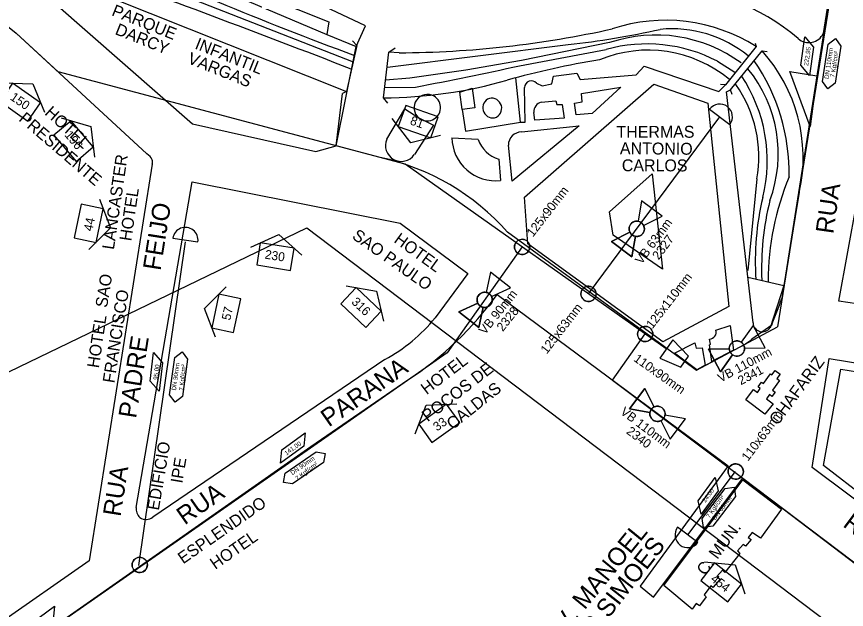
# Model space of a CAD drawing. Extents: x 325709 to 364434, y 7573432 to 7597073.
# Drawn here: x 337753.4 to 338031.4, y 7589757.3 to 7589955.9 of the extents above; entities that cross this region are included whole.
import ezdxf

# ---------------------------------------------------------------- set-up
doc = ezdxf.new("R2010")
doc.units = 0
for name, color, linetype in [('EDIFEXISTENT', 7, 'Continuous'), ('EDIFIDENTIF', 7, 'Continuous'), ('EDIFOBRAEXIS', 7, 'Continuous'), ('FORMATO', 7, 'Continuous'), ('LIMITE_BAIRROS_MUNICIPIOS', 7, 'Continuous'), ('LOGRADOURO', 7, 'Continuous'), ('LOGRADOURO_TEXTO', 7, 'Continuous'), ('NUM_REF', 7, 'Continuous'), ('SIMBOLO', 7, 'Continuous'), ('TEXTO', 7, 'Continuous'), ('TUBO_PEAD_GN_110', 7, 'Continuous'), ('TUBO_PEAD_GN_125', 7, 'Continuous'), ('TUBO_PEAD_GN_63', 7, 'Continuous'), ('TUBO_PEAD_GN_90', 7, 'Continuous'), ('VALVULA_PEAD_110', 7, 'Continuous'), ('VALVULA_PEAD_63', 7, 'Continuous'), ('VALVULA_PEAD_90', 7, 'Continuous'), ('VES - BLOQUEIIO', 7, 'Continuous')]:
    doc.layers.add(name, color=color, linetype=linetype)

# ---------------------------------------------------------------- blocks, each defined once
blk = doc.blocks.new('VALVULA_PEAD_DN_110')
at = {"layer": 'VALVULA_PEAD_110'}
for points in [[(-1.14, 0.57), (-4.25, 2.13), (-4.25, -2.13), (-1.14, -0.57)], [(-1.14, -0.57), (-4.25, -2.13), (-4.25, 2.13), (-1.14, 0.57)], [(1.14, -0.57), (4.25, -2.13), (4.25, 2.13), (1.14, 0.57)], [(1.14, -0.57), (4.25, -2.13), (4.25, 2.13), (1.14, 0.57)]]:
    blk.add_lwpolyline(points, dxfattribs=at)
blk.add_circle((0, 0), 1.28, dxfattribs=at)
for start, end in [(90, 270), (153.4349, 180), (270, 90), (0, 26.5651), (333.4349, 0), (180, 206.5651)]:
    blk.add_arc((0, 0), 1.28, start, end, dxfattribs=at)
blk = doc.blocks.new('INTERLIGACAO')
at = {"layer": 'SIMBOLO'}
blk.add_circle((0, 0), 1.28, dxfattribs=at)
for start, end in [(0, 180), (180, 0)]:
    blk.add_arc((0, 0), 1.28, start, end, dxfattribs=at)
blk = doc.blocks.new('VALVULA_PEAD_90')
at = {"layer": 'VALVULA_PEAD_90'}
for points in [[(-1.14, 0.57), (-4.25, 2.13), (-4.25, -2.13), (-1.14, -0.57)], [(-1.14, -0.57), (-4.25, -2.13), (-4.25, 2.13), (-1.14, 0.57)], [(1.14, -0.57), (4.25, -2.13), (4.25, 2.13), (1.14, 0.57)], [(1.14, -0.57), (4.25, -2.13), (4.25, 2.13), (1.14, 0.57)]]:
    blk.add_lwpolyline(points, dxfattribs=at)
blk.add_circle((0, 0), 1.28, dxfattribs=at)
for start, end in [(90, 270), (153.4349, 180), (270, 90), (0, 26.5651), (333.4349, 0), (180, 206.5651)]:
    blk.add_arc((0, 0), 1.28, start, end, dxfattribs=at)
blk = doc.blocks.new('VALVULA_PEAD_DN_63')
at = {"layer": 'VALVULA_PEAD_63'}
for points in [[(-1.14, 0.57), (-4.25, 2.13), (-4.25, -2.13), (-1.14, -0.57)], [(-1.14, -0.57), (-4.25, -2.13), (-4.25, 2.13), (-1.14, 0.57)], [(1.14, -0.57), (4.25, -2.13), (4.25, 2.13), (1.14, 0.57)], [(1.14, -0.57), (4.25, -2.13), (4.25, 2.13), (1.14, 0.57)]]:
    blk.add_lwpolyline(points, dxfattribs=at)
blk.add_circle((0, 0), 1.28, dxfattribs=at)
for start, end in [(90, 270), (153.4349, 206.5651), (270, 90), (0, 26.5651), (333.4349, 0)]:
    blk.add_arc((0, 0), 1.28, start, end, dxfattribs=at)
blk = doc.blocks.new('NUM_REF')
at = {"layer": 'NUM_REF'}
blk.add_lwpolyline([(-4.3125, 0.9375), (0, 3.75), (4.3125, 0.9375)], dxfattribs=at)
blk.add_lwpolyline([(2.875, -1.875), (2.875, 1.875), (-2.875, 1.875), (-2.875, -1.875)], close=True, dxfattribs=at)

msp = doc.modelspace()

# ---------------------------------------------------------------- linework, layer by layer
at = {"layer": 'EDIFEXISTENT'}
for p, q in [((337867.34, 7589946.2), (337863.95, 7589930.75)), ((337865.91, 7589947.8), (337867.34, 7589946.2)), ((337878.15, 7589943.97), (337880.24, 7589945.38)), ((338001.17, 7589945.89), (337990.88, 7589932.99)), ((338000.86, 7589946.98), (338001.17, 7589945.89)), ((337876.3, 7589928.68), (337878.15, 7589943.97)), ((337992.56, 7589931.36), (338003.15, 7589944.37)), ((338003.15, 7589944.37), (338004.91, 7589944.25)), ((337901.9, 7589930.62), (337906.02, 7589931.9)), ((337906.02, 7589931.9), (337906.98, 7589925.37)), ((337923.57, 7589895.36), (337966.87, 7589933.21)), ((337966.87, 7589933.21), (337985.05, 7589926.91)), ((337990.88, 7589932.99), (337989.23, 7589933.11)), ((337993.1, 7589929.84), (337992.56, 7589931.36)), ((337863.95, 7589930.75), (337862.58, 7589930.11)), ((337877.73, 7589926.85), (337876.3, 7589928.68)), ((337902.71, 7589924.75), (337901.9, 7589930.62)), ((337985.05, 7589926.91), (337992, 7589858.8)), ((337877.41, 7589914.82), (337883.53, 7589924.96)), ((337883.53, 7589924.96), (337888.14, 7589921.95)), ((337906.98, 7589925.37), (337902.71, 7589924.75)), ((337888.14, 7589921.95), (337893.11, 7589919.55)), ((337893.11, 7589919.55), (337886.66, 7589909.66)), ((337952.1, 7589890.52), (337966.33, 7589903.25)), ((337966.33, 7589903.25), (337969.82, 7589871.32)), ((337924.64, 7589879.75), (337923.57, 7589895.36)), ((337953.32, 7589882.71), (337952.1, 7589890.52)), ((337969.82, 7589871.32), (337953.32, 7589882.71)), ((337969.96, 7589846.96), (337924.64, 7589879.75)), ((337992, 7589858.8), (337969.96, 7589846.96)), ((338006.47, 7589835.85), (338007.57, 7589837.33)), ((338007.57, 7589837.33), (338009.18, 7589836.13)), ((338023.74, 7589805.52), (338029.54, 7589837.81)), ((338029.54, 7589837.81), (338050.25, 7589834.47)), ((338003.61, 7589832.98), (338006, 7589836.2)), ((338006, 7589836.2), (338006.47, 7589835.85)), ((338009.03, 7589834), (338006.63, 7589830.77)), ((338009.18, 7589836.13), (338008.11, 7589834.69)), ((338008.11, 7589834.69), (338009.03, 7589834)), ((338001.65, 7589830), (338002.58, 7589831.26)), ((338001.81, 7589831.83), (338003, 7589833.43)), ((338002.58, 7589831.26), (338001.81, 7589831.83)), ((338003, 7589833.43), (338003.31, 7589833.2)), ((338003.31, 7589833.2), (338003.61, 7589832.98)), ((337997.7, 7589827.44), (338000.32, 7589830.98)), ((338000.32, 7589830.98), (338001.65, 7589830)), ((338005.69, 7589829.23), (338004.65, 7589827.82)), ((338006.48, 7589828.64), (338005.69, 7589829.23)), ((338007.55, 7589830.08), (338006.48, 7589828.64)), ((338006.63, 7589830.77), (338007.55, 7589830.08)), ((338004.09, 7589822.71), (337997.7, 7589827.44)), ((338006.9, 7589826.15), (338004.09, 7589822.71)), ((338004.65, 7589827.82), (338006.9, 7589826.15)), ((338041.07, 7589792.04), (338023.74, 7589805.52)), ((337970.24, 7589765.24), (337996.73, 7589800.67)), ((337996.73, 7589800.67), (338009.73, 7589790.83)), ((338009.73, 7589790.83), (338002.59, 7589781.16)), ((337999.87, 7589783.09), (337998.52, 7589781.41)), ((337998.52, 7589781.41), (337999.57, 7589780.75)), ((338002.59, 7589781.16), (337999.87, 7589783.09)), ((337996.8, 7589778.99), (337994.92, 7589776.87)), ((337997.67, 7589778.46), (337996.8, 7589778.99)), ((337999.57, 7589780.75), (337997.67, 7589778.46)), ((337995.71, 7589775.99), (337990.74, 7589769.67)), ((337994.92, 7589776.87), (337995.71, 7589775.99)), ((337989.93, 7589770.38), (337988, 7589768.27)), ((337990.74, 7589769.67), (337989.93, 7589770.38)), ((337989.1, 7589767.46), (337986.69, 7589764.63)), ((337988, 7589768.27), (337989.1, 7589767.46)), ((337979.79, 7589757.4), (337970.24, 7589765.24)), ((337986, 7589765.14), (337983.79, 7589762.19)), ((337986.69, 7589764.63), (337986, 7589765.14)), ((337983.79, 7589762.19), (337984.41, 7589761.5)), ((337981.13, 7589759.21), (337979.79, 7589757.4)), ((337982.2, 7589758.5), (337981.13, 7589759.21)), ((337984.41, 7589761.5), (337982.2, 7589758.5))]:
    msp.add_line(p, q, dxfattribs=at)
for centre, radius, start, end in [((337891.06, 7589925.34), 4.47, 60.1389, 229.3017), ((337890.97, 7589925.4), 4.46, 230.676, 58.7645), ((337912.98, 7589925.32), 3.39, 110.4592, 280.0736), ((337912.56, 7589925.2), 3.37, 287.466, 103.0667), ((337882.29, 7589912.7), 5.32, 156.4998, 325.1933)]:
    msp.add_arc(centre, radius, start, end, dxfattribs=at)
at = {"layer": 'EDIFOBRAEXIS'}
for p, q in [((337773.95, 7589976.85), (337866.18, 7589940.76)), ((337770.29, 7589968.15), (337863.95, 7589930.75)), ((337877.66, 7589938.91), (337938.24, 7589946.53)), ((337881.56, 7589943.78), (337878.15, 7589943.97)), ((337921.84, 7589939.4), (337950.91, 7589944.86)), ((337988.24, 7589940.94), (337994.02, 7589937.29)), ((338021.57, 7589936.01), (338019.26, 7589919.06)), ((337876.72, 7589932.11), (337887.09, 7589932.3)), ((337955.81, 7589932.26), (337946.28, 7589923.41)), ((337991.3, 7589930.7), (337992.56, 7589931.36)), ((337860.51, 7589912.55), (337862.58, 7589930.11)), ((337927.06, 7589921.24), (337926.67, 7589923.8)), ((337936.85, 7589921.85), (337927.06, 7589921.24)), ((337941.92, 7589919.27), (337919.49, 7589900.74)), ((337922.59, 7589917.25), (337941.92, 7589919.27)), ((337899.25, 7589915.27), (337908.03, 7589914.77)), ((337919.49, 7589900.74), (337918.16, 7589912.79)), ((337914.92, 7589908.15), (337915.52, 7589900.98)), ((338001.41, 7589901.48), (337998.4, 7589870.85)), ((337998.41, 7589868.56), (338010.5, 7589865.85)), ((337993.65, 7589844.14), (337986.29, 7589840.29))]:
    msp.add_line(p, q, dxfattribs=at)
for points in [[(338031.87, 7590001.91), (338028.2, 7589977.13), (338026.7, 7589969.44), (338023.66, 7589950.23)], [(337776.78, 7589984.06), (337857.39, 7589949.94), (337867.19, 7589945.88)], [(337778.56, 7589984.4), (337827.45, 7589966.38), (337858.02, 7589954.09), (337857.39, 7589949.94)], [(337770.29, 7589968.15), (337766.33, 7589960.26), (337812.29, 7589919.94), (337853.63, 7589910.67), (337860.51, 7589912.55)], [(337952.1, 7589947.18), (337922.57, 7589941.21), (337903.89, 7589937.95), (337885.13, 7589935.29), (337877.04, 7589934.58)], [(337927.6, 7589933.57), (337929.54, 7589932.64), (337932.72, 7589933.31), (337933.34, 7589935.93), (337941.07, 7589936.9), (337942.17, 7589934.79), (337960.96, 7589936.4), (337963.72, 7589939.28), (337988.68, 7589930.82), (337990.88, 7589932.99)], [(338019.26, 7589919.06), (338012.51, 7589937.45), (338021.57, 7589936.01)], [(337902.71, 7589924.75), (337903.75, 7589917.55), (337922.18, 7589920.53), (337920.65, 7589935.36)], [(337922.18, 7589920.53), (337923.8, 7589920.54), (337923.59, 7589932.11)], [(337946.28, 7589923.41), (337940.91, 7589922.98), (337940.34, 7589926.92), (337942.93, 7589927.37), (337942.67, 7589930.16), (337955.81, 7589932.26)], [(338000.14, 7589853.26), (337991.3, 7589930.7), (337991.3, 7589930.7)], [(337929.15, 7589927.27), (337934.11, 7589927.69), (337934.39, 7589926.45), (337936.2, 7589926.4), (337936.85, 7589921.85)], [(338015.64, 7589897.1), (338010.5, 7589865.85), (338005.89, 7589851.67)], [(337987.71, 7589850.83), (337992.46, 7589852.42), (337993.65, 7589844.14)], [(337986.29, 7589840.29), (337985.61, 7589845.96), (337985.87, 7589846.09), (337985.61, 7589847.85)], [(337973.8, 7589843.12), (337980.68, 7589846.58), (337981.09, 7589844.83), (337983.05, 7589844.91), (337984.13, 7589839.07)], [(337984.13, 7589839.07), (337981.31, 7589837.53), (337973.8, 7589843.12)]]:
    msp.add_lwpolyline(points, dxfattribs=at)
for centre, radius, start, end in [((338266.81, 7591028.73), 1157.25, 244.87606, 249.76659), ((336402.95, 7586173.27), 4039.14, 68.77107, 70.18186), ((337970.06, 7589895.89), 69.4, 49.3193, 90.6152), ((337970.82, 7589897.79), 56.87, 57.754, 108.2851), ((337879.83, 7590281.61), 337.84, 270.2936, 282.5041), ((337907.42, 7590229.29), 284.44, 276.2216, 282.5143), ((337972.99, 7589911.57), 40.23, 50.6894, 95.6221), ((337967.56, 7589901.45), 48.27, 53.6936, 108.6806), ((338018.84, 7589952.53), 5.35, 228.5566, 334.4939), ((337964.61, 7589895.72), 51.01, 62.4147, 105.5772), ((337965.01, 7589902.27), 42.39, 50.2819, 112.6096), ((337963.98, 7589908.74), 52.95, 347.3053, 42.2875), ((337993.41, 7589664.55), 280.43, 99.1717, 105.6512), ((337944.94, 7589903.21), 67.31, 359.1396, 34.2583), ((337706.4, 7590904.53), 988.88, 280.52881, 282.58364), ((337963.5, 7589909.91), 45.09, 339.678, 39.1928), ((337875.6, 7590082.09), 153.42, 270.2603, 285.9502), ((337925.88, 7589932.07), 2.29, 41.0632, 178.9752), ((337953.77, 7589907.56), 51.13, 346.1624, 33.8331), ((337960.13, 7589908.91), 41.94, 349.8032, 35.2276), ((337930.11, 7589923.96), 3.44, 106.1442, 182.6673), ((337913.89, 7589915.53), 14.64, 181.0094, 276.4), ((337918, 7589918.25), 10.56, 199.2654, 253.0403), ((337922.67, 7589912.74), 4.51, 90.9753, 179.3883), ((338096.05, 7589867.15), 90.85, 157.3026, 179.9771), ((338093.93, 7589873.81), 93.05, 166.6274, 183.7008), ((338095.6, 7589871.73), 92.6, 165.9265, 182.5502), ((337985.47, 7589850.17), 2.33, 273.35, 16.3098), ((338003.27, 7589853.41), 3.14, 182.7247, 326.4862)]:
    msp.add_arc(centre, radius, start, end, dxfattribs=at)
at = {"layer": 'LIMITE_BAIRROS_MUNICIPIOS'}
msp.add_lwpolyline([(337471.68, 7589702.11), (337850.59, 7589885.17), (338105.97, 7589691.77), (337839.73, 7589261.51)], dxfattribs=at)
at = {"layer": 'LOGRADOURO'}
for p, q in [((338031.87, 7590001.91), (338009.82, 7589861.42)), ((337753.22, 7589950.34), (337797.06, 7589909.9)), ((338028.91, 7589860.59), (338040.63, 7589925.34)), ((337798.86, 7589906.44), (337777.7, 7589773.53)), ((337793.5, 7589791.45), (337812.18, 7589900.57)), ((337981.18, 7589837.43), (337917.89, 7589883.69)), ((337914.39, 7589862.81), (337991.82, 7589805.41)), ((338190.51, 7589834.77), (338028.91, 7589860.59)), ((337997.61, 7589846.15), (337981.18, 7589837.43)), ((338019.9, 7589804.84), (338025.69, 7589841.35)), ((338025.69, 7589841.35), (338185.02, 7589815.33)), ((337991.82, 7589805.41), (337962.28, 7589765.01)), ((337996.7, 7589801.26), (338100.34, 7589722.73)), ((337777.7, 7589773.53), (337681.39, 7589706.29))]:
    msp.add_line(p, q, dxfattribs=at)
for points in [[(337875.25, 7589908.71), (337860.51, 7589912.55), (337867.19, 7589945.88), (337870.28, 7589952.84), (337779.99, 7589995.49), (337775.04, 7589985.54), (337758.13, 7590001.91)], [(337812.18, 7589900.57), (337881.96, 7589886.73), (337904.63, 7589869.79)], [(337685.23, 7589695.1), (337851.99, 7589811.81), (337884.5, 7589834.2)], [(338171.42, 7589695.95), (338167.32, 7589694.58), (338019.9, 7589804.84)], [(337962.28, 7589765.01), (337966.78, 7589761.34), (337996.7, 7589801.26)]]:
    msp.add_lwpolyline(points, dxfattribs=at)
for centre, radius, start, end in [((337794.9, 7589906.11), 4.36, 24.7473, 60.2925), ((337795.65, 7589907.18), 3.3, 346.9174, 13.1519), ((337858.24, 7589830.87), 79.67, 41.5262, 77.6728), ((337824.11, 7589927.19), 110.88, 302.9987, 324.5074), ((335828.51, 7590697.01), 2335.88, 338.80583, 339.03977), ((338110.84, 7589699.33), 185.41, 124.2874, 127.6418), ((337797.4, 7589790.9), 3.94, 171.9985, 226.7747)]:
    msp.add_arc(centre, radius, start, end, dxfattribs=at)
at = {"layer": 'SIMBOLO'}
for points in [[(338020.45, 7589945.66), (338019.02, 7589936.16), (338016.12, 7589939.63), (338017.55, 7589949.13)], [(338023.38, 7589934.2), (338025.26, 7589946.68), (338027.75, 7589948.52), (338027.75, 7589948.52), (338029.59, 7589946.03), (338027.71, 7589933.55), (338025.22, 7589931.71), (338025.22, 7589931.71)], [(337968.91, 7589841.5), (337975.9, 7589838.4), (337978.5, 7589842.07), (337973.24, 7589847.62)], [(337802.25, 7589839.94), (337801.14, 7589830.39), (337798.14, 7589833.76), (337799.24, 7589843.31)], [(337804.66, 7589829.22), (337806.38, 7589841.73), (337808.84, 7589843.6), (337808.84, 7589843.6), (337810.71, 7589841.14), (337809, 7589828.63), (337806.53, 7589826.76), (337806.53, 7589826.76)], [(337849.64, 7589811.92), (337841.86, 7589806.28), (337842.31, 7589810.77), (337850.09, 7589816.41)], [(337843.39, 7589802.89), (337853.76, 7589810.09), (337856.8, 7589809.54), (337856.8, 7589809.54), (337856.25, 7589806.5), (337845.88, 7589799.3), (337842.84, 7589799.85), (337842.84, 7589799.85)], [(337988.43, 7589797.01), (337982.77, 7589789.24), (337981.81, 7589793.66), (337987.47, 7589801.42)], [(337983.15, 7589787.77), (337990.8, 7589797.81), (337993.87, 7589798.23), (337993.87, 7589798.23), (337994.28, 7589795.16), (337986.64, 7589785.12), (337983.57, 7589784.7), (337983.57, 7589784.7)], [(337765.67, 7589753.84), (337757.89, 7589748.2), (337758.34, 7589752.69), (337766.12, 7589758.34)]]:
    msp.add_lwpolyline(points, close=True, dxfattribs=at)
at = {"layer": 'TUBO_PEAD_GN_110'}
for p, q in [((338072.3, 7590250.35), (338008.3, 7589851.93)), ((337981.18, 7589837.43), (338008.3, 7589851.93)), ((337953.1, 7589834.11), (337964.02, 7589849.55)), ((337977.25, 7589840.3), (337981.18, 7589837.43))]:
    msp.add_line(p, q, dxfattribs=at)
msp.add_lwpolyline([(337953.1, 7589834.11), (337996.7, 7589801.26), (338185.83, 7589657.54)], dxfattribs=at)
at = {"layer": 'TUBO_PEAD_GN_125'}
for p, q in [((337883.59, 7589906.41), (337767.37, 7589937.33)), ((337971.08, 7589844.56), (337883.59, 7589906.41))]:
    msp.add_line(p, q, dxfattribs=at)
msp.add_lwpolyline([(337681.39, 7590017.66), (337734.94, 7589965.23), (337753.22, 7589950.34), (337767.37, 7589937.33)], dxfattribs=at)
at = {"layer": 'TUBO_PEAD_GN_63'}
for p, q in [((337985.58, 7589924.85), (337992.42, 7589919.79)), ((337945.01, 7589862.99), (337989, 7589922.32)), ((337904.63, 7589869.79), (337893.67, 7589854.97)), ((337876.77, 7589840.99), (337799, 7589788.21)), ((337978.25, 7589782.22), (337994.31, 7589803.51)), ((337981.64, 7589779.64), (337974.86, 7589784.79))]:
    msp.add_line(p, q, dxfattribs=at)
for centre, radius, start, end in [((337989, 7589922.32), 4.25, 323.4483, 143.4483), ((337849.83, 7589890.74), 56.58, 298.4329, 320.7882), ((337796.73, 7589791.06), 3.64, 236.2364, 308.6136), ((337978.25, 7589782.22), 4.25, 142.7865, 322.7865)]:
    msp.add_arc(centre, radius, start, end, dxfattribs=at)
at = {"layer": 'TUBO_PEAD_GN_90'}
for p, q in [((337805.72, 7589881.64), (337814.13, 7589880.4)), ((337794.31, 7589771.94), (337809.98, 7589880.38))]:
    msp.add_line(p, q, dxfattribs=at)
msp.add_lwpolyline([(337922.76, 7589878.72), (337897.7, 7589843.27), (337685.23, 7589695.1), (337685.23, 7589695.1), (337685.23, 7589695.1), (337674.93, 7589664.99)], dxfattribs=at)
msp.add_arc((337809.93, 7589881.02), 4.25, 351.6633, 171.6633, dxfattribs=at)

# ---------------------------------------------------------------- block references
at = {"layer": 'FORMATO'}
for p, xscale, yscale, rotation in [((337754.59, 7589927.23), 1.9999999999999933, 1.9999999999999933, -34.69827765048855), ((337772.49, 7589914.2), 1.9999999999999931, 1.9999999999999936, -49.972610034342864), ((337887.95, 7589920.69), 1.9999999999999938, 1.9999999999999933, 160.6774674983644), ((337777.54, 7589886.64), 1.9999999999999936, 1.9999999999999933, -101.70306221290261), ((337840.1, 7589875.48), 1.9999999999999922, 1.9999999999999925, -8.982535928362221), ((337868.78, 7589858.43), 1.9999999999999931, 1.9999999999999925, -43.45675396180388), ((337823.66, 7589856.48), 1.99999999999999, 1.9999999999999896, 77.79693760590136), ((337895.01, 7589819.64), 1.99999999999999, 1.9999999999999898, 35.6957282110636), ((337989.47, 7589766.36), 1.9999999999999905, 1.99999999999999, -38.2182195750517)]:
    msp.add_blockref('NUM_REF', p, dxfattribs=dict(at, xscale=xscale, yscale=yscale, rotation=rotation))
at = {"layer": 'SIMBOLO'}
for p, xscale, yscale, rotation in [((337922.76, 7589878.72), 1.9999999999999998, 2.0000000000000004, 52.27514824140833), ((337945.01, 7589862.99), 1.9999999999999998, 2.0000000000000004, 52.27514824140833), ((337964.02, 7589849.55), 1.9999999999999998, 2.0000000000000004, 52.27514824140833), ((337994.34, 7589803.47), 2, 2, 53.07410837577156), ((337794.65, 7589772.18), 2, 2, -8.011999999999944)]:
    msp.add_blockref('INTERLIGACAO', p, dxfattribs=dict(at, xscale=xscale, yscale=yscale, rotation=rotation))
at = {"layer": 'VALVULA_PEAD_110', "yscale": 1.999999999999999}
for p, xscale, rotation in [((337994.74, 7589844.68), 1.999999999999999, 28.144741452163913), ((337968.11, 7589822.8), 1.9999999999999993, -36.99780222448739)]:
    msp.add_blockref('VALVULA_PEAD_DN_110', p, dxfattribs=dict(at, xscale=xscale, rotation=rotation))
at = {"layer": 'VALVULA_PEAD_90', "xscale": 1.9999999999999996, "yscale": 1.9999999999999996, "rotation": 51.35463785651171}
msp.add_blockref('VALVULA_PEAD_90', (337910.23, 7589861), dxfattribs=at)
at = {"layer": 'VES - BLOQUEIIO', "xscale": 1.9999999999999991, "yscale": 1.9999999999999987, "rotation": 53.44833588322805}
msp.add_blockref('VALVULA_PEAD_DN_63', (337961.18, 7589884.79), dxfattribs=at)

# ---------------------------------------------------------------- texts
for s, rotation, p in [('150', 325.1162, (337750.98, 7589928.28)), ('81', 340.6775, (337884.99, 7589919.87)), ('196', 309.8419, (337769.28, 7589916.16)), ('125x90mm', 52.2751, (337926.4, 7589881.86)), ('44', 78.2969, (337778.75, 7589883.81)), ('VB 63mm', 53.4483, (337962.77, 7589872.7)), ('2327', 53.4483, (337968.52, 7589874.18)), ('230', 351.0175, (337836.41, 7589874.84)), ('125x110mm', 52.2751, (337966.43, 7589851.09)), ('316', 316.5432, (337865.37, 7589860)), ('VB 90mm', 51.3546, (337910.34, 7589849.13)), ('125x63mm', 52.2751, (337931.03, 7589842.64)), ('57', 77.7969, (337824.99, 7589853.94)), ('2328', 51.3546, (337916.3, 7589850.18)), ('VB 110mm', 28.1447, (337989.27, 7589833.25)), ('2341', 28.1447, (337996.05, 7589832.34)), ('VB 110mm', 323.0022, (337955.44, 7589822.96)), ('110x63mm', 53.0741, (337998.44, 7589806.73)), ('33', 35.6957, (337894.29, 7589816.86)), ('2340', 323.0022, (337957.47, 7589816.42)), ('454', 321.7818, (337985.68, 7589767.01))]:
    msp.add_text(s, height=3, rotation=rotation).set_placement(p)
at = {"layer": 'EDIFIDENTIF'}
for s, rotation, p in [('PARQUE     INFANTIL', 338.2355, (337784.98, 7589956.38)), ('DARCY     VARGAS', 338.2355, (337786.1, 7589950.07)), ('HOTEL', 317.8293, (337762.57, 7589923.3)), ('PRESIDENTE', 319.2921, (337753.85, 7589921.2)), ('THERMAS', 0.0437, (337954.38, 7589915.28)), ('ANTONIO', 359.5303, (337955.53, 7589909.79)), ('LANCASTER', 81.6117, (337785.99, 7589877.65)), ('CARLOS', 359.8743, (337956.18, 7589904.07)), ('HOTEL', 81.6117, (337791.8, 7589880.52)), ('SAO PAULO', 324.8172, (337865.52, 7589881.73)), ('HOTEL', 324.094, (337879.54, 7589880.48)), ('SAO', 80.9312, (337783.7, 7589858.18)), ('FRANCISCO', 81.0615, (337786.14, 7589832.94)), ('HOTEL', 81.5655, (337780.96, 7589837.97)), ('CHAFARIZ', 53.4483, (338008.4, 7589818.7)), ('HOTEL', 37.399, (337890.76, 7589829.06)), ('POCOS DE', 37.5711, (337891.12, 7589819.96)), ('CALDAS', 38.63, (337899.46, 7589817.27)), ('EDIFICIO', 80.3451, (337801.04, 7589790.28)), ('IPE', 80.4374, (337808.9, 7589799.35)), ('ESPLENDIDO', 34.9809, (337809.2, 7589772.34)), ('C. MUN.', 53.2218, (337984.1, 7589768.37)), ('HOTEL', 34.9809, (337819.97, 7589770.48))]:
    msp.add_text(s, height=4, rotation=rotation, dxfattribs=at).set_placement(p)
at = {"layer": 'LOGRADOURO_TEXTO'}
for s, rotation, p in [('RUA', 81.8615, (338027.01, 7589882.9)), ('FEIJO', 80.9529, (337801.6, 7589870.58)), ('PADRE', 80.9529, (337793.4, 7589821.08)), ('PARANA', 34.9862, (337858.01, 7589818.2)), ('RUA', 80.9529, (337788.2, 7589788.17)), ('RUA', 34.9862, (337809.7, 7589785.39)), ('RUA', 323.4483, (338029.92, 7589785.25)), ('TV. MANOEL', 50.8464, (337934.44, 7589745.5)), ('DIAS SIMOES', 51.8515, (337938.76, 7589737.59))]:
    msp.add_text(s, height=6, rotation=rotation, dxfattribs=at).set_placement(p)
at = {"layer": 'TEXTO'}
for s, height, rotation, p in [('222,95', 1.5, 81.4445, (338018.6, 7589939.32)), ('DN 110mm', 1.5, 81.4445, (338025.45, 7589934.91)), ('7 Kgf/cm²', 1.5, 81.4445, (338027.45, 7589935.44)), ('110x90mm', 3, 324.7436, (337959.9, 7589840.7)), ('DN 90mm', 1.5, 82.1884, (337806.8, 7589830.54)), ('95,00', 1.5, 83.3812, (337800.69, 7589834.12)), ('7 Kgf/cm²', 1.5, 84.7432, (337809.3, 7589830.51)), ('141,00', 1.5, 35.9612, (337843.83, 7589808.79)), ('DN 90mm', 1.5, 34.7684, (337845.8, 7589802.21)), ('7 Kgf/cm²', 1.5, 37.3231, (337847.47, 7589800.35)), ('24,00', 1.5, 53.92, (337984.18, 7589792.91)), ('7 Kgf/cm²', 1.5, 55.282, (337985.56, 7589787.73)), ('DN 63mm', 1.5, 52.7272, (337987.47, 7589787.08))]:
    msp.add_text(s, height=height, rotation=rotation, dxfattribs=at).set_placement(p)

doc.saveas('drawing.dxf')
